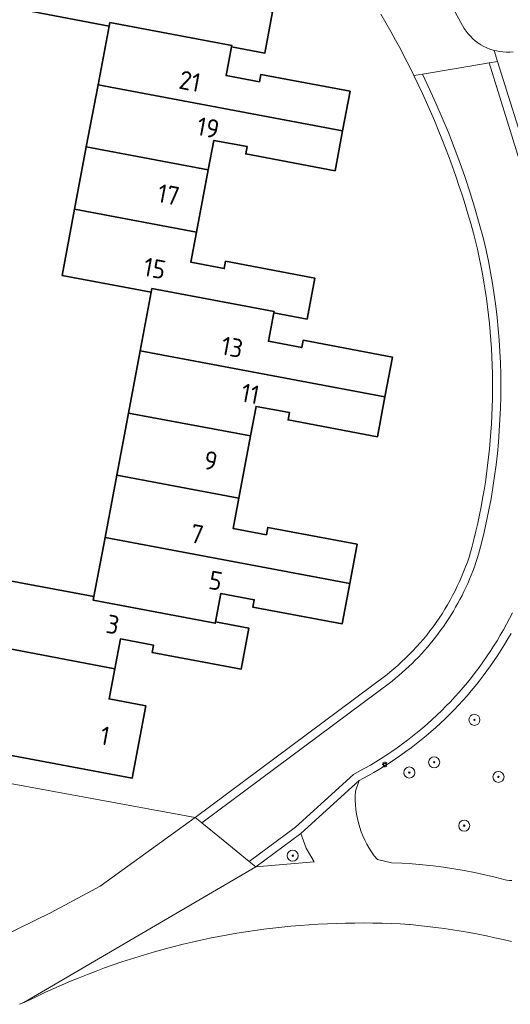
# Model space of a CAD drawing. Header units: metres. Extents: x 152610 to 160096, y 456114 to 462495.
# Tile 614 of 656: x 158784 to 158819, y 460781 to 460852. Entities that reach past the tile are written whole.
import ezdxf
from ezdxf.enums import TextEntityAlignment as Align

# ---------------------------------------------------------------- set-up
doc = ezdxf.new("R2010")
doc.units = ezdxf.units.M
doc.header["$LTSCALE"] = 0.5
doc.layers.get('0').update_dxf_attribs({"linetype": 'CONTINUOUS'})
for name, color, linetype, lineweight in [('B-PV-GR-BEPLANTING_CULTUUR_BOSPLANTSOEN-GV', 251, 'CONTINUOUS', 18), ('B-PV-GR-BOOM-S', 251, 'CONTINUOUS', 25), ('B-PV-IE-MEUBILAIR-S', 251, 'CONTINUOUS', 25), ('B-PV-OG-BEBOUWING-GV', 6, 'CONTINUOUS', 35), ('B-PV-OG-BEBOUWING-T18', 1, 'CONTINUOUS', 18), ('B-PV-OG-TERREIN_BEGROEID-GV', 251, 'CONTINUOUS', 18), ('B-PV-OG-WEG-GV', 251, 'CONTINUOUS', 18), ('B-PV-VH-OPENVERHARDING_BETONSTRAATSTEEN-GV', 251, 'CONTINUOUS', 18), ('B-PV-VH-OPENVERHARDING_STRAATBAKSTEEN-GV', 251, 'CONTINUOUS', 18)]:
    doc.layers.add(name, color=color, linetype=linetype, lineweight=lineweight)
doc.styles.add('NLCS-ISO', font='NLCS-ISO.ttf')
doc.styles.add('NLCS-ISO-M750-T18', font='NLCS-ISO.ttf', dxfattribs={"height": 1.35})

# ---------------------------------------------------------------- blocks, each defined once
blk = doc.blocks.new('SIE-MEUBILAIR_PAAL_LICHTMAST-SO')
for points in [[(-0.62, 0), (-1, 0)], [(-0.71, 0.71), (-0.44, 0.44)], [(0, 1), (0, 0.62)], [(0.44, 0.44), (0.71, 0.71)], [(1, 0), (0.62, 0)], [(-0.71, -0.71), (-0.44, -0.44)], [(0, -0.62), (0, -1)], [(0.44, -0.44), (0.71, -0.71)]]:
    blk.add_lwpolyline(points)
blk.add_circle((0, 0), 0.5)
blk = doc.blocks.new('SGR-BOOM_GBKN-SO')
at = {"linetype": 'ByBlock', "lineweight": 18}
h = blk.add_hatch(color=0, dxfattribs=at)
h.dxf.hatch_style = 1
edge = h.paths.add_edge_path()
edge.add_arc((0, 0), 0.25, 0, 360)
at = {"color": 0, "linetype": 'ByBlock', "lineweight": 18}
for radius in [2, 0.25]:
    blk.add_circle((0, 0), radius, dxfattribs=at)
at = {"color": 0, "linetype": 'ByBlock', "lineweight": 18, "style": 'NLCS-ISO'}
blk.add_attdef('SOORT', (2.5, 0), '', height=1.5, dxfattribs=at)

msp = doc.modelspace()

# ---------------------------------------------------------------- linework, layer by layer
at = {"layer": 'B-PV-GR-BEPLANTING_CULTUUR_BOSPLANTSOEN-GV', "flags": 128}
msp.add_lwpolyline([(158819.285, 460807.432), (158819.056, 460807.031), (158818.82, 460806.634), (158818.578, 460806.241), (158818.329, 460805.852), (158818.073, 460805.468), (158817.81, 460805.089), (158817.541, 460804.713), (158817.266, 460804.343), (158816.984, 460803.977), (158816.696, 460803.617), (158816.401, 460803.261), (158816.101, 460802.911), (158815.794, 460802.565), (158815.482, 460802.226), (158815.163, 460801.891), (158814.839, 460801.563), (158814.509, 460801.239), (158814.174, 460800.922), (158813.833, 460800.611), (158813.487, 460800.305), (158813.136, 460800.005), (158812.78, 460799.712), (158812.418, 460799.425), (158812.052, 460799.144), (158811.681, 460798.87), (158811.304, 460798.602), (158810.924, 460798.34), (158810.539, 460798.085), (158810.15, 460797.837), (158809.756, 460797.596), (158809.358, 460797.361), (158808.957, 460797.134), (158808.551, 460796.913), (158808.284, 460796.773), (158808.031, 460795.996), (158808.012, 460795.665), (158808.01, 460795.334), (158808.023, 460795.003), (158808.053, 460794.673), (158808.098, 460794.345), (158808.159, 460794.019), (158808.236, 460793.696), (158808.328, 460793.378), (158808.435, 460793.065), (158808.558, 460792.757), (158808.695, 460792.455), (158808.847, 460792.16), (158809.012, 460791.873), (158809.192, 460791.595), (158809.384, 460791.325), (158809.589, 460791.065), (158809.608, 460791.042), (158810.62, 460790.812), (158811.378, 460790.779), (158812.136, 460790.731), (158812.892, 460790.666), (158813.647, 460790.586), (158814.4, 460790.49), (158815.151, 460790.378), (158815.899, 460790.25), (158816.645, 460790.107), (158817.387, 460789.947), (158818.126, 460789.773), (158818.861, 460789.582), (158818.983, 460789.549), (158819.169, 460789.527), (158819.356, 460789.522)], dxfattribs=at)
msp.add_lwpolyline([(158780.113, 460797.095), (158776.695, 460800.096), (158777.197, 460799.385), (158777.713, 460798.469), (158778.722, 460796.456), (158779.845, 460793.145), (158781.194, 460788.895), (158782.349, 460785.431), (158785.983, 460787.198), (158789.543, 460789.112), (158796.416, 460794.102)], close=True, dxfattribs=at)
at = {"layer": 'B-PV-OG-BEBOUWING-GV', "flags": 128}
for points in [[(158793.464, 460855.752), (158784.625, 460857.418), (158783.721, 460852.636), (158790.189, 460851.412), (158790.24, 460851.68), (158799.07, 460850.016), (158799.052, 460849.919), (158801.46, 460849.463), (158802.026, 460852.451), (158795.567, 460853.671), (158795.467, 460853.14), (158793.056, 460853.597)], [(158799.07, 460850.016), (158790.24, 460851.68), (158790.189, 460851.412), (158789.388, 460847.174), (158807.088, 460843.838), (158807.628, 460846.697), (158801.17, 460847.914), (158801.07, 460847.385), (158798.659, 460847.839), (158799.052, 460849.919)], [(158807.088, 460843.838), (158789.388, 460847.174), (158788.535, 460842.666), (158797.369, 460841.001), (158797.772, 460843.145), (158800.184, 460842.691), (158800.084, 460842.161), (158806.542, 460840.944)], [(158797.369, 460841.001), (158788.535, 460842.666), (158787.683, 460838.158), (158796.52, 460836.493)], [(158796.52, 460836.493), (158787.683, 460838.158), (158786.776, 460833.363), (158793.238, 460832.145), (158793.288, 460832.41), (158802.124, 460830.745), (158802.106, 460830.647), (158804.517, 460830.192), (158805.079, 460833.172), (158798.62, 460834.389), (158798.521, 460833.86), (158796.11, 460834.314)], [(158802.124, 460830.745), (158793.288, 460832.41), (158793.238, 460832.145), (158792.439, 460827.902), (158810.154, 460824.563), (158810.697, 460827.443), (158804.229, 460828.664), (158804.129, 460828.134), (158801.718, 460828.589), (158802.106, 460830.647)], [(158810.154, 460824.563), (158792.439, 460827.902), (158791.59, 460823.393), (158800.427, 460821.728), (158800.831, 460823.875), (158803.242, 460823.42), (158803.14, 460822.891), (158809.609, 460821.672)], [(158800.427, 460821.728), (158791.59, 460823.393), (158790.741, 460818.885), (158799.578, 460817.22)], [(158799.578, 460817.22), (158790.741, 460818.885), (158789.892, 460814.377), (158807.606, 460811.039), (158808.142, 460813.884), (158801.676, 460815.1), (158801.576, 460814.572), (158799.165, 460815.027)], [(158807.606, 460811.039), (158789.892, 460814.377), (158789.085, 460810.094), (158789.035, 460809.83), (158797.873, 460808.166), (158797.891, 460808.264), (158798.278, 460810.323), (158800.689, 460809.868), (158800.59, 460809.338), (158807.056, 460808.12)], [(158789.085, 460810.094), (158782.615, 460811.313), (158781.716, 460806.54), (158790.593, 460804.864), (158791, 460807.025), (158793.41, 460806.571), (158793.311, 460806.04), (158799.742, 460804.831), (158800.301, 460807.809), (158797.891, 460808.264), (158797.873, 460808.166), (158789.035, 460809.83)], [(158790.593, 460804.864), (158781.716, 460806.54), (158780.817, 460801.768), (158782.562, 460801.441), (158782.059, 460798.774), (158791.849, 460796.929), (158792.836, 460802.177), (158790.181, 460802.678)]]:
    msp.add_lwpolyline(points, close=True, dxfattribs=at)
at = {"layer": 'B-PV-OG-TERREIN_BEGROEID-GV', "flags": 128}
msp.add_lwpolyline([(158812.557, 460857.333), (158815.659, 460851.682), (158815.769, 460851.464), (158815.892, 460851.255), (158816.029, 460851.054), (158816.179, 460850.862), (158816.341, 460850.681), (158816.515, 460850.51), (158816.699, 460850.352), (158816.894, 460850.206), (158817.098, 460850.073), (158817.31, 460849.954), (158817.529, 460849.849), (158817.755, 460849.758), (158817.986, 460849.683), (158818.06, 460849.664), (158818.222, 460849.623), (158818.461, 460849.578), (158818.703, 460849.55), (158818.946, 460849.537), (158819.189, 460849.541), (158819.432, 460849.56)], dxfattribs=at)
at = {"layer": 'B-PV-OG-WEG-GV', "flags": 128}
msp.add_lwpolyline([(158804.455, 460791.859), (158804.055, 460792.935), (158800.809, 460790.516), (158805.04, 460790.871)], close=True, dxfattribs=at)
at = {"layer": 'B-PV-VH-OPENVERHARDING_BETONSTRAATSTEEN-GV', "flags": 128}
for points in [[(158819.432, 460849.56), (158819.189, 460849.541), (158818.946, 460849.537), (158818.703, 460849.55), (158818.461, 460849.578), (158818.222, 460849.623), (158818.06, 460849.664), (158818.311, 460848.855), (158820.597, 460841.563)], [(158783.689, 460780.559), (158784.022, 460780.686), (158800.809, 460790.516), (158800.33, 460790.907), (158798.433, 460792.455), (158796.895, 460793.711), (158796.416, 460794.102), (158789.543, 460789.112), (158785.983, 460787.198), (158782.349, 460785.431)]]:
    msp.add_lwpolyline(points, dxfattribs=at)
at = {"layer": 'B-PV-VH-OPENVERHARDING_STRAATBAKSTEEN-GV', "flags": 128}
for points in [[(158809.866, 460852.277), (158810.228, 460851.655), (158810.583, 460851.03), (158810.931, 460850.401), (158811.272, 460849.768), (158811.606, 460849.131), (158811.933, 460848.49), (158812.253, 460847.846), (158812.87, 460847.949), (158815.312, 460848.355), (158817.714, 460848.755), (158818.311, 460848.855), (158818.06, 460849.664), (158817.986, 460849.683), (158817.755, 460849.758), (158817.529, 460849.849), (158817.31, 460849.954), (158817.098, 460850.073), (158816.894, 460850.206), (158816.699, 460850.352), (158816.515, 460850.51), (158816.341, 460850.681), (158816.179, 460850.862), (158816.029, 460851.054), (158815.892, 460851.255), (158815.769, 460851.464), (158815.659, 460851.682), (158812.557, 460857.333)], [(158820.101, 460841.062), (158817.714, 460848.755), (158815.312, 460848.355), (158812.87, 460847.949), (158813.368, 460846.901), (158813.847, 460845.845), (158814.308, 460844.78), (158814.749, 460843.707), (158815.171, 460842.626), (158815.574, 460841.538), (158815.958, 460840.443), (158816.322, 460839.341), (158816.666, 460838.233), (158816.99, 460837.12), (158817.295, 460836), (158817.478, 460835.196), (158817.646, 460834.39), (158817.801, 460833.58), (158817.94, 460832.768), (158818.066, 460831.954), (158818.177, 460831.137), (158818.273, 460830.319), (158818.355, 460829.499), (158818.423, 460828.678), (158818.475, 460827.856), (158818.514, 460827.032), (158818.538, 460826.209), (158818.547, 460825.385), (158818.541, 460824.561), (158818.521, 460823.737), (158818.486, 460822.914), (158818.437, 460822.091), (158818.373, 460821.27), (158818.295, 460820.449), (158818.202, 460819.631), (158818.094, 460818.814), (158817.973, 460817.999), (158817.836, 460817.186), (158817.685, 460816.376), (158817.521, 460815.569), (158817.341, 460814.764), (158817.148, 460813.963), (158816.94, 460813.166), (158816.843, 460812.858), (158816.741, 460812.552), (158816.633, 460812.248), (158816.521, 460811.946), (158816.402, 460811.645), (158816.279, 460811.347), (158816.151, 460811.051), (158816.018, 460810.757), (158815.879, 460810.466), (158815.736, 460810.177), (158815.587, 460809.89), (158815.434, 460809.606), (158815.276, 460809.325), (158815.113, 460809.047), (158814.945, 460808.771), (158814.773, 460808.498), (158814.595, 460808.229), (158814.414, 460807.962), (158814.227, 460807.699), (158814.036, 460807.439), (158813.841, 460807.182), (158813.641, 460806.929), (158813.437, 460806.679), (158813.229, 460806.432), (158813.016, 460806.19), (158812.799, 460805.951), (158812.578, 460805.716), (158812.353, 460805.484), (158812.124, 460805.257), (158811.892, 460805.033), (158811.655, 460804.814), (158811.415, 460804.599), (158811.171, 460804.387), (158810.923, 460804.181), (158810.672, 460803.978), (158796.895, 460793.711), (158798.433, 460792.455), (158800.33, 460790.907), (158803.673, 460793.399), (158807.881, 460797.217), (158808.519, 460797.559), (158808.698, 460797.657), (158809.1, 460797.887), (158809.498, 460798.125), (158809.892, 460798.37), (158810.282, 460798.621), (158810.667, 460798.88), (158811.047, 460799.145), (158811.423, 460799.416), (158811.794, 460799.695), (158812.16, 460799.98), (158812.521, 460800.271), (158812.876, 460800.569), (158813.227, 460800.872), (158813.571, 460801.182), (158813.911, 460801.499), (158814.245, 460801.82), (158814.573, 460802.148), (158814.895, 460802.482), (158815.211, 460802.821), (158815.521, 460803.166), (158815.825, 460803.516), (158816.123, 460803.871), (158816.415, 460804.232), (158816.7, 460804.598), (158816.978, 460804.968), (158817.25, 460805.344), (158817.516, 460805.724), (158817.774, 460806.109), (158818.026, 460806.498), (158818.271, 460806.892), (158818.509, 460807.29), (158818.74, 460807.692), (158818.963, 460808.099), (158819.18, 460808.509), (158819.389, 460808.923)], [(158820.597, 460841.563), (158818.311, 460848.855), (158817.714, 460848.755), (158820.101, 460841.062)], [(158819.389, 460808.923), (158819.18, 460808.509), (158818.963, 460808.099), (158818.74, 460807.692), (158818.509, 460807.29), (158818.271, 460806.892), (158818.026, 460806.498), (158817.774, 460806.109), (158817.516, 460805.724), (158817.25, 460805.344), (158816.978, 460804.968), (158816.7, 460804.598), (158816.415, 460804.232), (158816.123, 460803.871), (158815.825, 460803.516), (158815.521, 460803.166), (158815.211, 460802.821), (158814.895, 460802.482), (158814.573, 460802.148), (158814.245, 460801.82), (158813.911, 460801.499), (158813.571, 460801.182), (158813.227, 460800.872), (158812.876, 460800.569), (158812.521, 460800.271), (158812.16, 460799.98), (158811.794, 460799.695), (158811.423, 460799.416), (158811.047, 460799.145), (158810.667, 460798.88), (158810.282, 460798.621), (158809.892, 460798.37), (158809.498, 460798.125), (158809.1, 460797.887), (158808.698, 460797.657), (158808.519, 460797.559), (158807.881, 460797.217), (158803.673, 460793.399), (158800.33, 460790.907), (158800.809, 460790.516), (158804.055, 460792.935), (158808.284, 460796.773), (158808.551, 460796.913), (158808.957, 460797.134), (158809.358, 460797.361), (158809.756, 460797.596), (158810.15, 460797.837), (158810.539, 460798.085), (158810.924, 460798.34), (158811.304, 460798.602), (158811.681, 460798.87), (158812.052, 460799.144), (158812.418, 460799.425), (158812.78, 460799.712), (158813.136, 460800.005), (158813.487, 460800.305), (158813.833, 460800.611), (158814.174, 460800.922), (158814.509, 460801.239), (158814.839, 460801.563), (158815.163, 460801.891), (158815.482, 460802.226), (158815.794, 460802.565), (158816.101, 460802.911), (158816.401, 460803.261), (158816.696, 460803.617), (158816.984, 460803.977), (158817.266, 460804.343), (158817.541, 460804.713), (158817.81, 460805.089), (158818.073, 460805.468), (158818.329, 460805.852), (158818.578, 460806.241), (158818.82, 460806.634), (158819.056, 460807.031), (158819.285, 460807.432)], [(158819.356, 460789.522), (158819.169, 460789.527), (158818.983, 460789.549), (158818.861, 460789.582), (158818.126, 460789.773), (158817.387, 460789.947), (158816.645, 460790.107), (158815.899, 460790.25), (158815.151, 460790.378), (158814.4, 460790.49), (158813.647, 460790.586), (158812.892, 460790.666), (158812.136, 460790.731), (158811.378, 460790.779), (158810.62, 460790.812), (158809.608, 460791.042), (158809.589, 460791.065), (158809.384, 460791.325), (158809.192, 460791.595), (158809.012, 460791.873), (158808.847, 460792.16), (158808.695, 460792.455), (158808.558, 460792.757), (158808.435, 460793.065), (158808.328, 460793.378), (158808.236, 460793.696), (158808.159, 460794.019), (158808.098, 460794.345), (158808.053, 460794.673), (158808.023, 460795.003), (158808.01, 460795.334), (158808.012, 460795.665), (158808.031, 460795.996), (158808.284, 460796.773), (158804.055, 460792.935), (158804.455, 460791.859), (158805.04, 460790.871), (158800.809, 460790.516), (158784.022, 460780.686), (158784.395, 460780.871), (158784.99, 460781.159), (158785.587, 460781.439), (158786.189, 460781.712), (158786.793, 460781.977), (158787.401, 460782.236), (158788.011, 460782.487), (158788.625, 460782.73), (158789.242, 460782.966), (158789.861, 460783.195), (158790.483, 460783.416), (158791.108, 460783.629), (158791.735, 460783.835), (158792.365, 460784.034), (158792.997, 460784.224), (158793.631, 460784.407), (158794.268, 460784.583), (158794.906, 460784.75), (158795.547, 460784.91), (158796.189, 460785.062), (158796.834, 460785.206), (158797.479, 460785.343), (158798.127, 460785.471), (158798.776, 460785.592), (158799.427, 460785.705), (158800.078, 460785.81), (158800.731, 460785.907), (158801.386, 460785.996), (158802.041, 460786.077), (158802.697, 460786.15), (158803.354, 460786.216), (158804.012, 460786.273), (158804.67, 460786.323), (158805.329, 460786.364), (158805.988, 460786.397), (158806.648, 460786.423), (158807.308, 460786.44), (158807.968, 460786.449), (158808.628, 460786.451), (158809.288, 460786.444), (158809.949, 460786.43), (158810.608, 460786.407), (158811.268, 460786.377), (158811.927, 460786.338), (158811.981, 460786.333), (158812.599, 460786.274), (158813.217, 460786.207), (158813.834, 460786.132), (158814.45, 460786.049), (158815.065, 460785.959), (158815.678, 460785.86), (158816.291, 460785.753), (158816.901, 460785.639), (158817.511, 460785.516), (158818.118, 460785.386), (158818.724, 460785.248), (158819.328, 460785.103)]]:
    msp.add_lwpolyline(points, dxfattribs=at)
msp.add_lwpolyline([(158813.368, 460846.901), (158812.87, 460847.949), (158812.253, 460847.846), (158812.565, 460847.199), (158812.871, 460846.548), (158813.169, 460845.894), (158813.459, 460845.237), (158813.743, 460844.576), (158814.019, 460843.913), (158814.287, 460843.246), (158814.548, 460842.576), (158814.802, 460841.904), (158815.048, 460841.229), (158815.287, 460840.551), (158815.518, 460839.87), (158815.742, 460839.187), (158815.957, 460838.502), (158816.166, 460837.814), (158816.366, 460837.124), (158816.559, 460836.431), (158816.715, 460835.848), (158816.85, 460835.257), (158816.978, 460834.665), (158817.098, 460834.071), (158817.21, 460833.475), (158817.314, 460832.878), (158817.411, 460832.28), (158817.499, 460831.68), (158817.58, 460831.079), (158817.652, 460830.478), (158817.717, 460829.875), (158817.773, 460829.272), (158817.822, 460828.668), (158817.863, 460828.063), (158817.895, 460827.458), (158817.92, 460826.852), (158817.937, 460826.246), (158817.945, 460825.64), (158817.946, 460825.034), (158817.939, 460824.428), (158817.923, 460823.822), (158817.9, 460823.217), (158817.869, 460822.611), (158817.83, 460822.006), (158817.782, 460821.402), (158817.727, 460820.799), (158817.664, 460820.196), (158817.593, 460819.594), (158817.514, 460818.993), (158817.427, 460818.393), (158817.332, 460817.795), (158817.229, 460817.198), (158817.118, 460816.602), (158817, 460816.007), (158816.873, 460815.415), (158816.739, 460814.823), (158816.597, 460814.234), (158816.447, 460813.647), (158816.361, 460813.322), (158816.246, 460812.96), (158816.123, 460812.6), (158815.993, 460812.243), (158815.855, 460811.888), (158815.71, 460811.537), (158815.557, 460811.189), (158815.397, 460810.844), (158815.23, 460810.503), (158815.056, 460810.165), (158814.874, 460809.83), (158814.686, 460809.5), (158814.491, 460809.174), (158814.289, 460808.852), (158814.08, 460808.534), (158813.865, 460808.221), (158813.642, 460807.912), (158813.414, 460807.608), (158813.179, 460807.309), (158812.938, 460807.015), (158812.691, 460806.727), (158812.438, 460806.443), (158812.179, 460806.165), (158811.914, 460805.892), (158811.644, 460805.625), (158811.367, 460805.363), (158811.086, 460805.108), (158810.799, 460804.858), (158810.507, 460804.615), (158810.313, 460804.459), (158796.416, 460794.102), (158796.895, 460793.711), (158810.672, 460803.978), (158810.923, 460804.181), (158811.171, 460804.387), (158811.415, 460804.599), (158811.655, 460804.814), (158811.892, 460805.033), (158812.124, 460805.257), (158812.353, 460805.484), (158812.578, 460805.716), (158812.799, 460805.951), (158813.016, 460806.19), (158813.229, 460806.432), (158813.437, 460806.679), (158813.641, 460806.929), (158813.841, 460807.182), (158814.036, 460807.439), (158814.227, 460807.699), (158814.414, 460807.962), (158814.595, 460808.229), (158814.773, 460808.498), (158814.945, 460808.771), (158815.113, 460809.047), (158815.276, 460809.325), (158815.434, 460809.606), (158815.587, 460809.89), (158815.736, 460810.177), (158815.879, 460810.466), (158816.018, 460810.757), (158816.151, 460811.051), (158816.279, 460811.347), (158816.402, 460811.645), (158816.521, 460811.946), (158816.633, 460812.248), (158816.741, 460812.552), (158816.843, 460812.858), (158816.94, 460813.166), (158817.148, 460813.963), (158817.341, 460814.764), (158817.521, 460815.569), (158817.685, 460816.376), (158817.836, 460817.186), (158817.973, 460817.999), (158818.094, 460818.814), (158818.202, 460819.631), (158818.295, 460820.449), (158818.373, 460821.27), (158818.437, 460822.091), (158818.486, 460822.914), (158818.521, 460823.737), (158818.541, 460824.561), (158818.547, 460825.385), (158818.538, 460826.209), (158818.514, 460827.032), (158818.475, 460827.856), (158818.423, 460828.678), (158818.355, 460829.499), (158818.273, 460830.319), (158818.177, 460831.137), (158818.066, 460831.954), (158817.94, 460832.768), (158817.801, 460833.58), (158817.646, 460834.39), (158817.478, 460835.196), (158817.295, 460836), (158816.99, 460837.12), (158816.666, 460838.233), (158816.322, 460839.341), (158815.958, 460840.443), (158815.574, 460841.538), (158815.171, 460842.626), (158814.749, 460843.707), (158814.308, 460844.78), (158813.847, 460845.845)], close=True, dxfattribs=at)

# ---------------------------------------------------------------- block references
at = {"layer": 'B-PV-GR-BOOM-S', "xscale": 0.2, "yscale": 0.2, "zscale": 0.2}
for p in [(158816.637, 460801.166), (158813.721, 460798.091), (158811.921, 460797.35), (158818.377, 460797.032), (158815.896, 460793.501), (158803.477, 460791.328)]:
    msp.add_blockref('SGR-BOOM_GBKN-SO', p, dxfattribs=at)
at = {"layer": 'B-PV-IE-MEUBILAIR-S', "xscale": 0.2, "yscale": 0.2, "zscale": 0.2}
msp.add_blockref('SIE-MEUBILAIR_PAAL_LICHTMAST-SO', (158810.147, 460797.929), dxfattribs=at)

# ---------------------------------------------------------------- texts
at = {"layer": 'B-PV-OG-BEBOUWING-T18', "style": 'NLCS-ISO-M750-T18'}
for s, p in [('21', (158796.037, 460847.429)), ('19', (158797.357, 460844.059)), ('17', (158794.488, 460839.21)), ('15', (158793.483, 460833.874)), ('13', (158799.094, 460828.168)), ('11', (158800.409, 460824.787)), ('9', (158797.546, 460819.937)), ('7', (158796.545, 460814.625)), ('5', (158797.898, 460811.249)), ('3', (158790.456, 460808.072)), ('1', (158789.886, 460800.015))]:
    msp.add_text(s, height=1.35, rotation=349.3, dxfattribs=at).set_placement(p, align=Align.MIDDLE)

doc.saveas('drawing.dxf')
